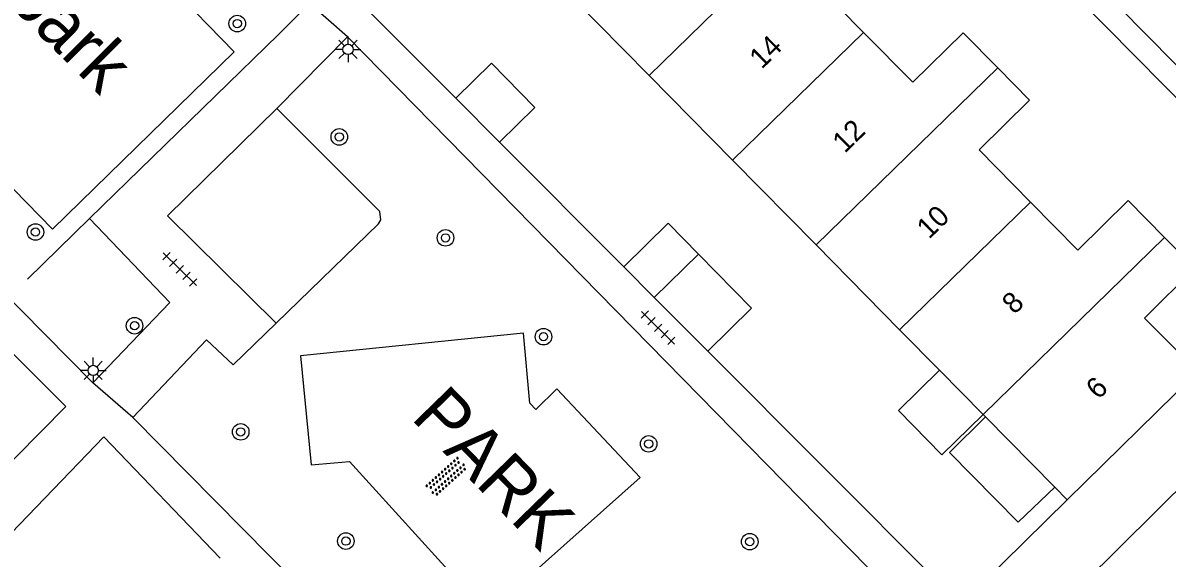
# Model space of a CAD drawing. Extents: x 128000 to 131008, y 398996 to 402500.
# Drawn here: x 129359.4 to 129414.8, y 399584.2 to 399610.1 of the extents above; entities that cross this region are included whole.
import ezdxf

# ---------------------------------------------------------------- set-up
doc = ezdxf.new("R2010")
doc.units = 0
for name, color, linetype in [('gg-afsc-erfafscheiding', 7, 'Continuous'), ('gg-afsc-hekwerk', 7, 'Continuous'), ('gg-anno-huisnummerreeks BGT', 7, 'Continuous'), ('gg-anno-openbare ruimte label', 7, 'Continuous'), ('gg-bbg-gedigitaliseerde bijgebouw', 7, 'Continuous'), ('gg-bbg-hoofdgebouw', 7, 'Continuous'), ('gg-bbg-luifel en loopbrug', 7, 'Continuous'), ('gg-bbg-tussenscheiding', 7, 'Continuous'), ('gg-knt-verharding', 7, 'Continuous'), ('gt-anno-overige text', 7, 'Continuous'), ('gt-grn-groengrens', 7, 'Continuous'), ('gt-grn-weggrens', 7, 'Continuous'), ('gt-symb-boom', 7, 'Continuous'), ('gt-symb-lichtmast', 7, 'Continuous'), ('gt-symb-overige verharding', 7, 'Continuous'), ('gt-symb-tegel verharding', 7, 'Continuous')]:
    doc.layers.add(name, color=color, linetype=linetype)

# ---------------------------------------------------------------- blocks, each defined once
blk = doc.blocks.new('gt0-BOOM')
at = {"layer": 'gt-symb-boom'}
for radius in [0.4, 0.2]:
    blk.add_circle((0, 0), radius, dxfattribs=at)
blk = doc.blocks.new('gt0-TEG1')
at = {"layer": 'gt-symb-tegel verharding'}
for p, q in [((-1.125, 0), (1.125, 0)), ((-0.9, -0.25), (-0.9, 0.25)), ((-0.45, -0.25), (-0.45, 0.25)), ((0, -0.25), (0, 0.25)), ((0.45, -0.25), (0.45, 0.25)), ((0.9, -0.25), (0.9, 0.25))]:
    blk.add_line(p, q, dxfattribs=at)
blk = doc.blocks.new('gt0-LMAST')
at = {"layer": 'gt-symb-lichtmast'}
for p, q in [((-0.005, 0.246), (-0.005, 0.621)), ((-0.182, 0.173), (-0.447, 0.438)), ((0.172, 0.173), (0.437, 0.438)), ((-0.255, -0.004), (-0.63, -0.004)), ((-0.182, -0.181), (-0.447, -0.446)), ((-0.005, -0.254), (-0.005, -0.629)), ((0.437, -0.446), (0.172, -0.181)), ((0.245, -0.004), (0.62, -0.004))]:
    blk.add_line(p, q, dxfattribs=at)
blk.add_circle((-0.005, -0.004), 0.25, dxfattribs=at)
blk = doc.blocks.new('gt0-OVH')
at = {"layer": 'gt-symb-overige verharding'}
for points in [[(-0.972, 0.298), (-0.967, 0.308), (-0.965, 0.319), (-0.966, 0.33), (-0.971, 0.34), (-0.978, 0.348), (-0.988, 0.353), (-0.999, 0.355), (-1.01, 0.354), (-1.02, 0.349), (-1.028, 0.342), (-1.033, 0.332), (-1.035, 0.321), (-1.034, 0.31), (-1.029, 0.3), (-1.022, 0.292), (-1.012, 0.287), (-1.001, 0.285), (-0.99, 0.286), (-0.98, 0.291)], [(-0.872, 0.106), (-0.867, 0.116), (-0.865, 0.126), (-0.866, 0.137), (-0.871, 0.147), (-0.878, 0.156), (-0.888, 0.161), (-0.899, 0.163), (-0.91, 0.162), (-0.92, 0.157), (-0.928, 0.15), (-0.933, 0.14), (-0.935, 0.129), (-0.934, 0.118), (-0.929, 0.108), (-0.922, 0.1), (-0.912, 0.095), (-0.901, 0.092), (-0.89, 0.094), (-0.88, 0.098)], [(-0.772, 0.298), (-0.767, 0.308), (-0.765, 0.319), (-0.766, 0.33), (-0.771, 0.34), (-0.778, 0.348), (-0.788, 0.353), (-0.799, 0.355), (-0.81, 0.354), (-0.82, 0.349), (-0.828, 0.342), (-0.833, 0.332), (-0.835, 0.321), (-0.834, 0.31), (-0.829, 0.3), (-0.822, 0.292), (-0.812, 0.287), (-0.801, 0.285), (-0.79, 0.286), (-0.78, 0.291)], [(-0.672, 0.106), (-0.667, 0.116), (-0.665, 0.126), (-0.666, 0.137), (-0.671, 0.147), (-0.678, 0.156), (-0.688, 0.161), (-0.699, 0.163), (-0.71, 0.162), (-0.72, 0.157), (-0.728, 0.15), (-0.733, 0.14), (-0.735, 0.129), (-0.734, 0.118), (-0.729, 0.108), (-0.722, 0.1), (-0.712, 0.095), (-0.701, 0.092), (-0.69, 0.094), (-0.68, 0.098)], [(-0.572, 0.298), (-0.567, 0.308), (-0.565, 0.319), (-0.566, 0.33), (-0.571, 0.34), (-0.578, 0.348), (-0.588, 0.353), (-0.599, 0.355), (-0.61, 0.354), (-0.62, 0.349), (-0.628, 0.342), (-0.633, 0.332), (-0.635, 0.321), (-0.634, 0.31), (-0.629, 0.3), (-0.622, 0.292), (-0.612, 0.287), (-0.601, 0.285), (-0.59, 0.286), (-0.58, 0.291)], [(-0.472, 0.106), (-0.467, 0.116), (-0.465, 0.126), (-0.466, 0.137), (-0.471, 0.147), (-0.478, 0.156), (-0.488, 0.161), (-0.499, 0.163), (-0.51, 0.162), (-0.52, 0.157), (-0.528, 0.15), (-0.533, 0.14), (-0.535, 0.129), (-0.534, 0.118), (-0.529, 0.108), (-0.522, 0.1), (-0.512, 0.095), (-0.501, 0.092), (-0.49, 0.094), (-0.48, 0.098)], [(-0.372, 0.298), (-0.367, 0.308), (-0.365, 0.319), (-0.366, 0.33), (-0.371, 0.34), (-0.378, 0.348), (-0.388, 0.353), (-0.399, 0.355), (-0.41, 0.354), (-0.42, 0.349), (-0.428, 0.342), (-0.433, 0.332), (-0.435, 0.321), (-0.434, 0.31), (-0.429, 0.3), (-0.422, 0.292), (-0.412, 0.287), (-0.401, 0.285), (-0.39, 0.286), (-0.38, 0.291)], [(-0.272, 0.106), (-0.267, 0.116), (-0.265, 0.126), (-0.266, 0.137), (-0.271, 0.147), (-0.278, 0.156), (-0.288, 0.161), (-0.299, 0.163), (-0.31, 0.162), (-0.32, 0.157), (-0.328, 0.15), (-0.333, 0.14), (-0.335, 0.129), (-0.334, 0.118), (-0.329, 0.108), (-0.322, 0.1), (-0.312, 0.095), (-0.301, 0.092), (-0.29, 0.094), (-0.28, 0.098)], [(-0.172, 0.298), (-0.167, 0.308), (-0.165, 0.319), (-0.166, 0.33), (-0.171, 0.34), (-0.178, 0.348), (-0.188, 0.353), (-0.199, 0.355), (-0.21, 0.354), (-0.22, 0.349), (-0.228, 0.342), (-0.233, 0.332), (-0.235, 0.321), (-0.234, 0.31), (-0.229, 0.3), (-0.222, 0.292), (-0.212, 0.287), (-0.201, 0.285), (-0.19, 0.286), (-0.18, 0.291)], [(-0.072, 0.106), (-0.067, 0.116), (-0.065, 0.126), (-0.066, 0.137), (-0.071, 0.147), (-0.078, 0.156), (-0.088, 0.161), (-0.099, 0.163), (-0.11, 0.162), (-0.12, 0.157), (-0.128, 0.15), (-0.133, 0.14), (-0.135, 0.129), (-0.134, 0.118), (-0.129, 0.108), (-0.122, 0.1), (-0.112, 0.095), (-0.101, 0.092), (-0.09, 0.094), (-0.08, 0.098)], [(0.028, 0.298), (0.033, 0.308), (0.035, 0.319), (0.034, 0.33), (0.029, 0.34), (0.022, 0.348), (0.012, 0.353), (0.001, 0.355), (-0.01, 0.354), (-0.02, 0.349), (-0.028, 0.342), (-0.033, 0.332), (-0.035, 0.321), (-0.034, 0.31), (-0.029, 0.3), (-0.022, 0.292), (-0.012, 0.287), (-0.001, 0.285), (0.01, 0.286), (0.02, 0.291)], [(0.128, 0.106), (0.133, 0.116), (0.135, 0.126), (0.134, 0.137), (0.129, 0.147), (0.122, 0.156), (0.112, 0.161), (0.101, 0.163), (0.09, 0.162), (0.08, 0.157), (0.072, 0.15), (0.067, 0.14), (0.065, 0.129), (0.066, 0.118), (0.071, 0.108), (0.078, 0.1), (0.088, 0.095), (0.099, 0.092), (0.11, 0.094), (0.12, 0.098)], [(0.228, 0.298), (0.233, 0.308), (0.235, 0.319), (0.234, 0.33), (0.229, 0.34), (0.222, 0.348), (0.212, 0.353), (0.201, 0.355), (0.19, 0.354), (0.18, 0.349), (0.172, 0.342), (0.167, 0.332), (0.165, 0.321), (0.166, 0.31), (0.171, 0.3), (0.178, 0.292), (0.188, 0.287), (0.199, 0.285), (0.21, 0.286), (0.22, 0.291)], [(0.328, 0.106), (0.333, 0.116), (0.335, 0.126), (0.334, 0.137), (0.329, 0.147), (0.322, 0.156), (0.312, 0.161), (0.301, 0.163), (0.29, 0.162), (0.28, 0.157), (0.272, 0.15), (0.267, 0.14), (0.265, 0.129), (0.266, 0.118), (0.271, 0.108), (0.278, 0.1), (0.288, 0.095), (0.299, 0.092), (0.31, 0.094), (0.32, 0.098)], [(0.428, 0.298), (0.433, 0.308), (0.435, 0.319), (0.434, 0.33), (0.429, 0.34), (0.422, 0.348), (0.412, 0.353), (0.401, 0.355), (0.39, 0.354), (0.38, 0.349), (0.372, 0.342), (0.367, 0.332), (0.365, 0.321), (0.366, 0.31), (0.371, 0.3), (0.378, 0.292), (0.388, 0.287), (0.399, 0.285), (0.41, 0.286), (0.42, 0.291)], [(0.528, 0.106), (0.533, 0.116), (0.535, 0.126), (0.534, 0.137), (0.529, 0.147), (0.522, 0.156), (0.512, 0.161), (0.501, 0.163), (0.49, 0.162), (0.48, 0.157), (0.472, 0.15), (0.467, 0.14), (0.465, 0.129), (0.466, 0.118), (0.471, 0.108), (0.478, 0.1), (0.488, 0.095), (0.499, 0.092), (0.51, 0.094), (0.52, 0.098)], [(0.628, 0.298), (0.633, 0.308), (0.635, 0.319), (0.634, 0.33), (0.629, 0.34), (0.622, 0.348), (0.612, 0.353), (0.601, 0.355), (0.59, 0.354), (0.58, 0.349), (0.572, 0.342), (0.567, 0.332), (0.565, 0.321), (0.566, 0.31), (0.571, 0.3), (0.578, 0.292), (0.588, 0.287), (0.599, 0.285), (0.61, 0.286), (0.62, 0.291)], [(0.728, 0.106), (0.733, 0.116), (0.735, 0.126), (0.734, 0.137), (0.729, 0.147), (0.722, 0.156), (0.712, 0.161), (0.701, 0.163), (0.69, 0.162), (0.68, 0.157), (0.672, 0.15), (0.667, 0.14), (0.665, 0.129), (0.666, 0.118), (0.671, 0.108), (0.678, 0.1), (0.688, 0.095), (0.699, 0.092), (0.71, 0.094), (0.72, 0.098)], [(0.828, 0.298), (0.833, 0.308), (0.835, 0.319), (0.834, 0.33), (0.829, 0.34), (0.822, 0.348), (0.812, 0.353), (0.801, 0.355), (0.79, 0.354), (0.78, 0.349), (0.772, 0.342), (0.767, 0.332), (0.765, 0.321), (0.766, 0.31), (0.771, 0.3), (0.778, 0.292), (0.788, 0.287), (0.799, 0.285), (0.81, 0.286), (0.82, 0.291)], [(0.928, 0.106), (0.933, 0.116), (0.935, 0.126), (0.934, 0.137), (0.929, 0.147), (0.922, 0.156), (0.912, 0.161), (0.901, 0.163), (0.89, 0.162), (0.88, 0.157), (0.872, 0.15), (0.867, 0.14), (0.865, 0.129), (0.866, 0.118), (0.871, 0.108), (0.878, 0.1), (0.888, 0.095), (0.899, 0.092), (0.91, 0.094), (0.92, 0.098)], [(1.028, 0.298), (1.033, 0.308), (1.035, 0.319), (1.034, 0.33), (1.029, 0.34), (1.022, 0.348), (1.012, 0.353), (1.001, 0.355), (0.99, 0.354), (0.98, 0.349), (0.972, 0.342), (0.967, 0.332), (0.965, 0.321), (0.966, 0.31), (0.971, 0.3), (0.978, 0.292), (0.988, 0.287), (0.999, 0.285), (1.01, 0.286), (1.02, 0.291)], [(-0.972, -0.142), (-0.967, -0.132), (-0.965, -0.121), (-0.966, -0.11), (-0.971, -0.1), (-0.978, -0.092), (-0.988, -0.087), (-0.999, -0.085), (-1.01, -0.086), (-1.02, -0.091), (-1.028, -0.098), (-1.033, -0.108), (-1.035, -0.119), (-1.034, -0.13), (-1.029, -0.14), (-1.022, -0.148), (-1.012, -0.153), (-1.001, -0.155), (-0.99, -0.154), (-0.98, -0.149)], [(-0.872, -0.334), (-0.867, -0.324), (-0.865, -0.314), (-0.866, -0.303), (-0.871, -0.293), (-0.878, -0.284), (-0.888, -0.279), (-0.899, -0.277), (-0.91, -0.278), (-0.92, -0.283), (-0.928, -0.29), (-0.933, -0.3), (-0.935, -0.311), (-0.934, -0.322), (-0.929, -0.332), (-0.922, -0.34), (-0.912, -0.345), (-0.901, -0.348), (-0.89, -0.346), (-0.88, -0.342)], [(-0.772, -0.142), (-0.767, -0.132), (-0.765, -0.121), (-0.766, -0.11), (-0.771, -0.1), (-0.778, -0.092), (-0.788, -0.087), (-0.799, -0.085), (-0.81, -0.086), (-0.82, -0.091), (-0.828, -0.098), (-0.833, -0.108), (-0.835, -0.119), (-0.834, -0.13), (-0.829, -0.14), (-0.822, -0.148), (-0.812, -0.153), (-0.801, -0.155), (-0.79, -0.154), (-0.78, -0.149)], [(-0.672, -0.334), (-0.667, -0.324), (-0.665, -0.314), (-0.666, -0.303), (-0.671, -0.293), (-0.678, -0.284), (-0.688, -0.279), (-0.699, -0.277), (-0.71, -0.278), (-0.72, -0.283), (-0.728, -0.29), (-0.733, -0.3), (-0.735, -0.311), (-0.734, -0.322), (-0.729, -0.332), (-0.722, -0.34), (-0.712, -0.345), (-0.701, -0.348), (-0.69, -0.346), (-0.68, -0.342)], [(-0.572, -0.142), (-0.567, -0.132), (-0.565, -0.121), (-0.566, -0.11), (-0.571, -0.1), (-0.578, -0.092), (-0.588, -0.087), (-0.599, -0.085), (-0.61, -0.086), (-0.62, -0.091), (-0.628, -0.098), (-0.633, -0.108), (-0.635, -0.119), (-0.634, -0.13), (-0.629, -0.14), (-0.622, -0.148), (-0.612, -0.153), (-0.601, -0.155), (-0.59, -0.154), (-0.58, -0.149)], [(-0.472, -0.334), (-0.467, -0.324), (-0.465, -0.314), (-0.466, -0.303), (-0.471, -0.293), (-0.478, -0.284), (-0.488, -0.279), (-0.499, -0.277), (-0.51, -0.278), (-0.52, -0.283), (-0.528, -0.29), (-0.533, -0.3), (-0.535, -0.311), (-0.534, -0.322), (-0.529, -0.332), (-0.522, -0.34), (-0.512, -0.345), (-0.501, -0.348), (-0.49, -0.346), (-0.48, -0.342)], [(-0.372, -0.142), (-0.367, -0.132), (-0.365, -0.121), (-0.366, -0.11), (-0.371, -0.1), (-0.378, -0.092), (-0.388, -0.087), (-0.399, -0.085), (-0.41, -0.086), (-0.42, -0.091), (-0.428, -0.098), (-0.433, -0.108), (-0.435, -0.119), (-0.434, -0.13), (-0.429, -0.14), (-0.422, -0.148), (-0.412, -0.153), (-0.401, -0.155), (-0.39, -0.154), (-0.38, -0.149)], [(-0.272, -0.334), (-0.267, -0.324), (-0.265, -0.314), (-0.266, -0.303), (-0.271, -0.293), (-0.278, -0.284), (-0.288, -0.279), (-0.299, -0.277), (-0.31, -0.278), (-0.32, -0.283), (-0.328, -0.29), (-0.333, -0.3), (-0.335, -0.311), (-0.334, -0.322), (-0.329, -0.332), (-0.322, -0.34), (-0.312, -0.345), (-0.301, -0.348), (-0.29, -0.346), (-0.28, -0.342)], [(-0.172, -0.142), (-0.167, -0.132), (-0.165, -0.121), (-0.166, -0.11), (-0.171, -0.1), (-0.178, -0.092), (-0.188, -0.087), (-0.199, -0.085), (-0.21, -0.086), (-0.22, -0.091), (-0.228, -0.098), (-0.233, -0.108), (-0.235, -0.119), (-0.234, -0.13), (-0.229, -0.14), (-0.222, -0.148), (-0.212, -0.153), (-0.201, -0.155), (-0.19, -0.154), (-0.18, -0.149)], [(-0.072, -0.334), (-0.067, -0.324), (-0.065, -0.314), (-0.066, -0.303), (-0.071, -0.293), (-0.078, -0.284), (-0.088, -0.279), (-0.099, -0.277), (-0.11, -0.278), (-0.12, -0.283), (-0.128, -0.29), (-0.133, -0.3), (-0.135, -0.311), (-0.134, -0.322), (-0.129, -0.332), (-0.122, -0.34), (-0.112, -0.345), (-0.101, -0.348), (-0.09, -0.346), (-0.08, -0.342)], [(0.028, -0.142), (0.033, -0.132), (0.035, -0.121), (0.034, -0.11), (0.029, -0.1), (0.022, -0.092), (0.012, -0.087), (0.001, -0.085), (-0.01, -0.086), (-0.02, -0.091), (-0.028, -0.098), (-0.033, -0.108), (-0.035, -0.119), (-0.034, -0.13), (-0.029, -0.14), (-0.022, -0.148), (-0.012, -0.153), (-0.001, -0.155), (0.01, -0.154), (0.02, -0.149)], [(0.128, -0.334), (0.133, -0.324), (0.135, -0.314), (0.134, -0.303), (0.129, -0.293), (0.122, -0.284), (0.112, -0.279), (0.101, -0.277), (0.09, -0.278), (0.08, -0.283), (0.072, -0.29), (0.067, -0.3), (0.065, -0.311), (0.066, -0.322), (0.071, -0.332), (0.078, -0.34), (0.088, -0.345), (0.099, -0.348), (0.11, -0.346), (0.12, -0.342)], [(0.228, -0.142), (0.233, -0.132), (0.235, -0.121), (0.234, -0.11), (0.229, -0.1), (0.222, -0.092), (0.212, -0.087), (0.201, -0.085), (0.19, -0.086), (0.18, -0.091), (0.172, -0.098), (0.167, -0.108), (0.165, -0.119), (0.166, -0.13), (0.171, -0.14), (0.178, -0.148), (0.188, -0.153), (0.199, -0.155), (0.21, -0.154), (0.22, -0.149)], [(0.328, -0.334), (0.333, -0.324), (0.335, -0.314), (0.334, -0.303), (0.329, -0.293), (0.322, -0.284), (0.312, -0.279), (0.301, -0.277), (0.29, -0.278), (0.28, -0.283), (0.272, -0.29), (0.267, -0.3), (0.265, -0.311), (0.266, -0.322), (0.271, -0.332), (0.278, -0.34), (0.288, -0.345), (0.299, -0.348), (0.31, -0.346), (0.32, -0.342)], [(0.428, -0.142), (0.433, -0.132), (0.435, -0.121), (0.434, -0.11), (0.429, -0.1), (0.422, -0.092), (0.412, -0.087), (0.401, -0.085), (0.39, -0.086), (0.38, -0.091), (0.372, -0.098), (0.367, -0.108), (0.365, -0.119), (0.366, -0.13), (0.371, -0.14), (0.378, -0.148), (0.388, -0.153), (0.399, -0.155), (0.41, -0.154), (0.42, -0.149)], [(0.528, -0.334), (0.533, -0.324), (0.535, -0.314), (0.534, -0.303), (0.529, -0.293), (0.522, -0.284), (0.512, -0.279), (0.501, -0.277), (0.49, -0.278), (0.48, -0.283), (0.472, -0.29), (0.467, -0.3), (0.465, -0.311), (0.466, -0.322), (0.471, -0.332), (0.478, -0.34), (0.488, -0.345), (0.499, -0.348), (0.51, -0.346), (0.52, -0.342)], [(0.628, -0.142), (0.633, -0.132), (0.635, -0.121), (0.634, -0.11), (0.629, -0.1), (0.622, -0.092), (0.612, -0.087), (0.601, -0.085), (0.59, -0.086), (0.58, -0.091), (0.572, -0.098), (0.567, -0.108), (0.565, -0.119), (0.566, -0.13), (0.571, -0.14), (0.578, -0.148), (0.588, -0.153), (0.599, -0.155), (0.61, -0.154), (0.62, -0.149)], [(0.728, -0.334), (0.733, -0.324), (0.735, -0.314), (0.734, -0.303), (0.729, -0.293), (0.722, -0.284), (0.712, -0.279), (0.701, -0.277), (0.69, -0.278), (0.68, -0.283), (0.672, -0.29), (0.667, -0.3), (0.665, -0.311), (0.666, -0.322), (0.671, -0.332), (0.678, -0.34), (0.688, -0.345), (0.699, -0.348), (0.71, -0.346), (0.72, -0.342)], [(0.828, -0.142), (0.833, -0.132), (0.835, -0.121), (0.834, -0.11), (0.829, -0.1), (0.822, -0.092), (0.812, -0.087), (0.801, -0.085), (0.79, -0.086), (0.78, -0.091), (0.772, -0.098), (0.767, -0.108), (0.765, -0.119), (0.766, -0.13), (0.771, -0.14), (0.778, -0.148), (0.788, -0.153), (0.799, -0.155), (0.81, -0.154), (0.82, -0.149)], [(0.928, -0.334), (0.933, -0.324), (0.935, -0.314), (0.934, -0.303), (0.929, -0.293), (0.922, -0.284), (0.912, -0.279), (0.901, -0.277), (0.89, -0.278), (0.88, -0.283), (0.872, -0.29), (0.867, -0.3), (0.865, -0.311), (0.866, -0.322), (0.871, -0.332), (0.878, -0.34), (0.888, -0.345), (0.899, -0.348), (0.91, -0.346), (0.92, -0.342)], [(1.028, -0.142), (1.033, -0.132), (1.035, -0.121), (1.034, -0.11), (1.029, -0.1), (1.022, -0.092), (1.012, -0.087), (1.001, -0.085), (0.99, -0.086), (0.98, -0.091), (0.972, -0.098), (0.967, -0.108), (0.965, -0.119), (0.966, -0.13), (0.971, -0.14), (0.978, -0.148), (0.988, -0.153), (0.999, -0.155), (1.01, -0.154), (1.02, -0.149)]]:
    blk.add_lwpolyline(points, close=True, dxfattribs=at)

msp = doc.modelspace()

# ---------------------------------------------------------------- linework, layer by layer
at = {"layer": 'gg-afsc-erfafscheiding'}
for p, q in [((129388.511, 399598.323), (129382.501, 399604.349)), ((129404.806, 399581.987), (129392.575, 399594.248)), ((129409.96, 399587.06), (129404.806, 399581.987))]:
    msp.add_line(p, q, dxfattribs=at)
for points in [[(129380.382, 399606.473), (129376.3, 399610.565), (129381.68, 399615.75)], [(129354.262, 399584.238), (129361.519, 399591.571), (129349.34, 399603.725), (129341.619, 399611.539), (129338.683, 399614.565)], [(129368.984, 399584.231), (129363.352, 399590.097), (129356, 399582.47)], [(129416.379, 399577.294), (129410.733, 399582.999), (129416.02, 399588.24)]]:
    msp.add_lwpolyline(points, dxfattribs=at)
at = {"layer": 'gg-afsc-hekwerk'}
for p, q in [((129371.801, 399609.547), (129373.312, 399611.045)), ((129362.673, 399600.652), (129371.801, 399609.547)), ((129359.663, 399597.719), (129362.673, 399600.652)), ((129366.55, 399596.601), (129362.673, 399600.652))]:
    msp.add_line(p, q, dxfattribs=at)
at = {"layer": 'gg-bbg-gedigitaliseerde bijgebouw'}
for p, q in [((129392.127, 399598.937), (129389.987, 399596.843)), ((129394.69, 399596.318), (129392.127, 399598.937)), ((129392.575, 399594.248), (129389.987, 399596.843)), ((129394.69, 399596.318), (129392.575, 399594.248))]:
    msp.add_line(p, q, dxfattribs=at)
at = {"layer": 'gg-bbg-hoofdgebouw'}
for p, q in [((129389.738, 399607.575), (129385.698, 399611.674)), ((129393.778, 399603.477), (129389.738, 399607.575)), ((129397.818, 399599.378), (129393.778, 399603.477)), ((129401.858, 399595.28), (129397.818, 399599.378)), ((129403.792, 399593.318), (129401.858, 399595.28)), ((129405.898, 399591.181), (129403.792, 399593.318)), ((129409.96, 399587.06), (129416.28, 399593.26)), ((129406.017, 399591.061), (129405.898, 399591.181)), ((129409.371, 399587.658), (129406.017, 399591.061)), ((129409.96, 399587.06), (129409.371, 399587.658))]:
    msp.add_line(p, q, dxfattribs=at)
for points in [[(129400.118, 399609.652), (129397.7, 399612.1), (129400.14, 399614.5), (129398.528, 399616.137)], [(129406.606, 399607.938), (129404.93, 399609.64), (129402.5, 399607.24), (129400.118, 399609.652)], [(129408.19, 399601.448), (129405.7, 399603.98), (129408.14, 399606.38), (129406.606, 399607.938)], [(129414.679, 399599.734), (129412.92, 399601.52), (129410.48, 399599.12), (129408.19, 399601.448)], [(129416.28, 399593.26), (129413.71, 399595.841), (129416.14, 399598.25), (129414.679, 399599.734)]]:
    msp.add_lwpolyline(points, dxfattribs=at)
at = {"layer": 'gg-bbg-luifel en loopbrug'}
for p, q in [((129382.501, 399604.349), (129380.382, 399606.473)), ((129389.987, 399596.843), (129388.511, 399598.323))]:
    msp.add_line(p, q, dxfattribs=at)
for points in [[(129382.501, 399604.349), (129384.214, 399606.025), (129382.116, 399608.169), (129380.382, 399606.473)], [(129392.127, 399598.937), (129390.665, 399600.431), (129388.511, 399598.323)], [(129405.898, 399591.181), (129403.897, 399589.223), (129401.799, 399591.367), (129403.792, 399593.318)], [(129409.371, 399587.658), (129407.592, 399585.967), (129404.269, 399589.338), (129406.017, 399591.061)]]:
    msp.add_lwpolyline(points, dxfattribs=at)
at = {"layer": 'gg-bbg-tussenscheiding'}
for p, q in [((129398.528, 399616.137), (129389.738, 399607.575)), ((129400.118, 399609.652), (129393.778, 399603.477)), ((129406.606, 399607.938), (129397.818, 399599.378)), ((129408.19, 399601.448), (129401.858, 399595.28)), ((129414.679, 399599.734), (129405.898, 399591.181))]:
    msp.add_line(p, q, dxfattribs=at)
at = {"layer": 'gg-knt-verharding'}
for p, q in [((129422.37, 399599.25), (129394.052, 399627.976)), ((129362.826, 399592.712), (129332.336, 399623.563)), ((129375.142, 399609.433), (129371.721, 399605.975)), ((129403.423, 399580.627), (129375.142, 399609.433)), ((129362.826, 399592.712), (129366.55, 399596.601)), ((129389.054, 399566.485), (129364.754, 399591.035))]:
    msp.add_line(p, q, dxfattribs=at)
for points in [[(129430.475, 399596.689), (129425.22, 399602.02), (129420.51, 399602.75), (129409.79, 399613.62)], [(129371.692, 399595.594), (129376.654, 399600.396), (129376.756, 399600.595), (129376.709, 399600.994), (129371.721, 399605.975)], [(129364.754, 399591.035), (129368.328, 399594.79), (129369.613, 399593.582), (129371.692, 399595.594)], [(129372.869, 399594.016), (129373.394, 399588.746), (129375.247, 399588.899), (129381.919, 399581.559), (129389.302, 399588.133), (129385.276, 399592.416), (129384.255, 399591.418), (129383.971, 399591.732), (129383.66, 399595.106), (129372.869, 399594.016)]]:
    msp.add_lwpolyline(points, dxfattribs=at)
at = {"layer": 'gt-grn-groengrens'}
msp.add_lwpolyline([(129347.733, 399631.193), (129369.666, 399608.713), (129360.883, 399600.142), (129338.949, 399622.622), (129347.733, 399631.193)], dxfattribs=at)
at = {"layer": 'gt-grn-weggrens'}
for p, q in [((129375.142, 399609.433), (129373.312, 399611.045)), ((129364.754, 399591.035), (129362.826, 399592.712))]:
    msp.add_line(p, q, dxfattribs=at)
msp.add_lwpolyline([(129371.692, 399595.594), (129366.439, 399600.789), (129371.721, 399605.975)], dxfattribs=at)

# ---------------------------------------------------------------- block references
at = {"layer": 'gt-symb-boom'}
for p in [(129369.814, 399610.08), (129374.749, 399604.6), (129360.051, 399600.001), (129379.888, 399599.718), (129364.845, 399595.47), (129384.629, 399594.939), (129369.981, 399590.338), (129389.715, 399589.758), (129375.068, 399585.057), (129394.607, 399585.028)]:
    msp.add_blockref('gt0-BOOM', p, dxfattribs=at)
at = {"layer": 'gt-symb-lichtmast'}
for p in [(129375.18, 399608.837), (129362.848, 399593.312)]:
    msp.add_blockref('gt0-LMAST', p, dxfattribs=at)
at = {"layer": 'gt-symb-overige verharding', "rotation": 41.961673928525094}
msp.add_blockref('gt0-OVH', (129379.935, 399588.159), dxfattribs=at)
at = {"layer": 'gt-symb-tegel verharding'}
for p, rotation in [((129367.036, 399598.198), -44.594803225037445), ((129390.171, 399595.375), -44.59480322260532)]:
    msp.add_blockref('gt0-TEG1', p, dxfattribs=dict(at, rotation=rotation))

# ---------------------------------------------------------------- texts
at = {"layer": 'gg-anno-huisnummerreeks BGT'}
for s, rotation, p in [('14', 44.7, (129395.19, 399607.844)), ('12', 44.6, (129399.207, 399603.776)), ('10', 44.5, (129403.283, 399599.624)), ('8', 44.5, (129407.412, 399595.981)), ('6', 44.9, (129411.477, 399591.865))]:
    msp.add_text(s, height=1, rotation=rotation, dxfattribs=at).set_placement(p)
at = {"layer": 'gg-anno-openbare ruimte label'}
msp.add_text('Berkenrodepark', height=2.5, rotation=314.8, dxfattribs=at).set_placement((129346.419, 399623.445))
at = {"layer": 'gt-anno-overige text'}
msp.add_text('PARK', height=2.5, rotation=314.1896, dxfattribs=at).set_placement((129378.172, 399590.996))

doc.saveas('drawing.dxf')
